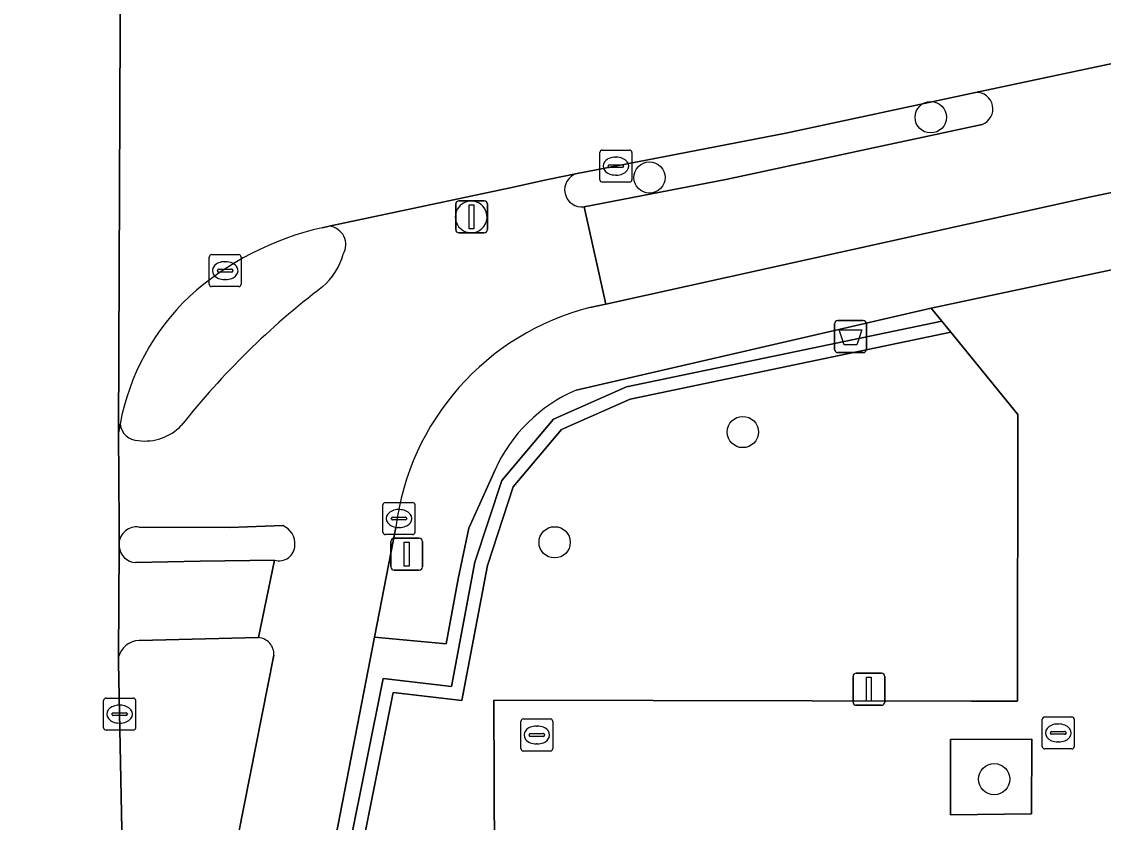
# Model space of a CAD drawing. Extents: x 160203 to 161530, y 379528 to 381797.
# Drawn here: x 160818.69 to 160852.5, y 380756.99 to 380782 of the extents above; entities that cross this region are included whole.
import ezdxf

# ---------------------------------------------------------------- set-up
doc = ezdxf.new("R2010")
doc.units = 0
for name, color, linetype in [('IMGEO_Afvalbak', 7, 'Continuous'), ('IMGEO_Berm_groen', 7, 'Continuous'), ('IMGEO_Boom', 7, 'Continuous'), ('IMGEO_Brandkraan', 7, 'Continuous'), ('IMGEO_Fietspad_open', 7, 'Continuous'), ('IMGEO_Groenvoorziening', 7, 'Continuous'), ('IMGEO_Haag', 7, 'Continuous'), ('IMGEO_Kolk', 7, 'Continuous'), ('IMGEO_Lichtmast', 7, 'Continuous'), ('IMGEO_Parkeervlak_open', 7, 'Continuous'), ('IMGEO_Rijbaan_lokaal_gesloten', 7, 'Continuous'), ('IMGEO_Verkeerseiland_open', 7, 'Continuous'), ('IMGEO_Voetpad_open', 7, 'Continuous')]:
    doc.layers.add(name, color=color, linetype=linetype)

msp = doc.modelspace()

# ---------------------------------------------------------------- linework, layer by layer
at = {"layer": 'IMGEO_Afvalbak'}
for p, q in [((160844.098, 380771.766), (160844.098, 380772.566)), ((160844.098, 380772.566), (160844.098, 380771.766)), ((160844.198, 380772.666), (160844.988, 380772.666)), ((160844.988, 380772.666), (160844.198, 380772.666)), ((160845.088, 380772.566), (160845.088, 380771.766)), ((160845.088, 380771.766), (160845.088, 380772.566)), ((160844.988, 380771.666), (160844.198, 380771.666)), ((160844.198, 380771.666), (160844.988, 380771.666))]:
    msp.add_line(p, q, dxfattribs=at)
msp.add_lwpolyline([(160844.241, 380772.38), (160844.945, 380772.38), (160844.796, 380771.91), (160844.39, 380771.91), (160844.241, 380772.38)], dxfattribs=at)
for centre, start, end in [((160844.198, 380772.566), 90, 180), ((160844.198, 380772.566), 90, 180), ((160844.988, 380772.566), 0, 90), ((160844.988, 380772.566), 360, 90), ((160844.198, 380771.766), 180, 270), ((160844.198, 380771.766), 180, 270), ((160844.988, 380771.766), 270, 0), ((160844.988, 380771.766), 270, 0)]:
    msp.add_arc(centre, 0.1, start, end, dxfattribs=at)
at = {"layer": 'IMGEO_Berm_groen'}
for points in [[(160826.085, 380762.763), (160822.357, 380762.67)], [(160821.718, 380762.157), (160821.717, 380761.983), (160821.921, 380751.544), (160821.944, 380750), (160822.123, 380737.606), (160823.851, 380737.66), (160823.94, 380748.92), (160824.153, 380750), (160826.568, 380762.216)]]:
    msp.add_lwpolyline(points, dxfattribs=at)
for centre, radius, start, end in [((160822.371, 380761.998), 0.672, 91.1819, 166.3343), ((160826.054, 380762.249), 0.515, 356.3188, 86.5701)]:
    msp.add_arc(centre, radius, start, end, dxfattribs=at)
at = {"layer": 'IMGEO_Boom'}
for centre in [(160847.101, 380779.017), (160838.309, 380777.135), (160841.226, 380769.185), (160835.346, 380765.739), (160849.084, 380758.34)]:
    msp.add_circle(centre, 0.489, dxfattribs=at)
at = {"layer": 'IMGEO_Brandkraan'}
for p, q in [((160829.98, 380766.056), (160829.98, 380766.908)), ((160830.055, 380766.982), (160830.907, 380766.982)), ((160830.468, 380766.762), (160830.493, 380766.762)), ((160830.981, 380766.908), (160830.981, 380766.056)), ((160830.239, 380766.476), (160830.239, 380766.488)), ((160830.677, 380766.439), (160830.279, 380766.439)), ((160830.282, 380766.525), (160830.68, 380766.525)), ((160830.723, 380766.488), (160830.723, 380766.476)), ((160830.491, 380766.202), (160830.466, 380766.202)), ((160830.907, 380765.982), (160830.055, 380765.982))]:
    msp.add_line(p, q, dxfattribs=at)
for points in [[(160829.98, 380766.056), (160829.98, 380766.908)], [(160830.055, 380766.982), (160830.907, 380766.982)], [(160830.981, 380766.908), (160830.981, 380766.056)], [(160830.907, 380765.982), (160830.055, 380765.982)]]:
    msp.add_lwpolyline(points, dxfattribs=at)
for centre, radius, start, end in [((160830.057, 380766.906), 0.0765, 91.552, 178.448), ((160830.057, 380766.906), 0.0765, 91.552, 178.448), ((160830.905, 380766.906), 0.0765, 1.552, 88.448), ((160830.905, 380766.906), 0.0765, 1.552, 88.448), ((160830.279, 380766.485), 0.0403, 85.8775, 175.7526), ((160830.276, 380766.475), 0.0366, 178.938, 274.7102), ((160830.68, 380766.482), 0.043, 264.8664, 352.4533), ((160830.684, 380766.487), 0.0386, 1.7309, 96.639), ((160830.057, 380766.058), 0.0765, 181.552, 268.448), ((160830.057, 380766.058), 0.0765, 181.552, 268.448), ((160830.905, 380766.058), 0.0765, 271.552, 358.448), ((160830.905, 380766.058), 0.0765, 271.552, 358.448)]:
    msp.add_arc(centre, radius, start, end, dxfattribs=at)
for centre, major_axis, ratio, start_param, end_param in [((160830.467, 380766.482), (-0.387, 0.002), 0.722429, 4.712389, 7.853982), ((160830.492, 380766.482), (-0.39, 0.002), 0.717154, 1.570796, 4.712389)]:
    msp.add_ellipse(centre, major_axis=major_axis, ratio=ratio, start_param=start_param, end_param=end_param, dxfattribs=at)
at = {"layer": 'IMGEO_Fietspad_open'}
for points in [[(160848.709, 380778.795), (160840.695, 380777.069), (160836.273, 380776.224), (160836.948, 380773.18), (160852.102, 380776.534), (160888.262, 380784.068), (160891.08, 380784.626), (160893.936, 380785.223), (160899.941, 380786.518), (160902.733, 380787.077), (160905.767, 380787.724), (160909.537, 380788.575), (160912.825, 380789.273), (160915.719, 380789.87), (160918.068, 380790.378), (160920.518, 380790.848), (160922.447, 380791.267), (160924.847, 380791.8), (160927.182, 380792.346), (160929.518, 380792.803)], [(160856.265, 380781.437), (160848.502, 380779.79)]]:
    msp.add_lwpolyline(points, dxfattribs=at)
msp.add_arc((160848.534, 380779.278), 0.513, 289.8866, 93.6177, dxfattribs=at)
at = {"layer": 'IMGEO_Groenvoorziening'}
for points in [[(160826.826, 380719.321), (160826.842, 380745.824), (160829.983, 380761.488), (160832.124, 380761.238), (160832.855, 380765.115), (160833.698, 380767.672), (160835.311, 380769.587), (160837.588, 380770.598), (160847.444, 380772.652), (160847.115, 380773.056), (160836.017, 380770.491)], [(160863.931, 380735.135), (160863.75, 380735.129), (160831.249, 380734.966), (160831.189, 380735.694), (160831.173, 380745.508), (160833.513, 380745.51), (160833.487, 380750.804), (160833.442, 380760.813), (160848.377, 380760.776), (160849.815, 380760.772), (160849.822, 380769.736), (160847.729, 380772.303), (160837.711, 380770.215), (160835.558, 380769.259), (160834.054, 380767.473), (160833.243, 380765.015), (160832.448, 380760.798), (160830.303, 380761.048), (160827.242, 380745.784), (160827.226, 380719.738)], [(160833.482, 380768.003), (160832.664, 380766.183), (160832.334, 380764.594), (160831.96, 380762.564), (160829.72, 380762.773), (160827.239, 380750), (160826.946, 380748.493), (160826.523, 380747.22), (160825.941, 380676.718)]]:
    msp.add_lwpolyline(points, dxfattribs=at)
for points in [[(160847.729, 380772.303), (160847.444, 380772.652), (160837.588, 380770.598), (160835.311, 380769.587), (160833.698, 380767.672), (160832.855, 380765.115), (160832.124, 380761.238), (160829.983, 380761.488), (160826.842, 380745.824), (160826.826, 380719.321), (160828.233, 380719.379), (160828.338, 380718.962), (160828.726, 380719.06), (160828.542, 380719.792), (160827.226, 380719.738), (160827.242, 380745.784), (160830.303, 380761.048), (160832.448, 380760.798), (160833.243, 380765.015), (160834.054, 380767.473), (160835.558, 380769.259), (160837.711, 380770.215)], [(160850.254, 380757.257), (160850.265, 380759.59), (160847.722, 380759.584), (160847.721, 380757.221)]]:
    msp.add_lwpolyline(points, close=True, dxfattribs=at)
msp.add_arc((160837.931, 380766.005), 4.877, 113.1103, 155.8175, dxfattribs=at)
at = {"layer": 'IMGEO_Haag'}
msp.add_lwpolyline([(160847.729, 380772.303), (160847.444, 380772.652), (160837.588, 380770.598), (160835.311, 380769.587), (160833.698, 380767.672), (160832.855, 380765.115), (160832.124, 380761.238), (160829.983, 380761.488), (160826.842, 380745.824), (160826.826, 380719.321), (160828.233, 380719.379), (160828.338, 380718.962), (160828.726, 380719.06), (160828.542, 380719.792), (160827.226, 380719.738), (160827.242, 380745.784), (160830.303, 380761.048), (160832.448, 380760.798), (160833.243, 380765.015), (160834.054, 380767.473), (160835.558, 380769.259), (160837.711, 380770.215)], close=True, dxfattribs=at)
at = {"layer": 'IMGEO_Kolk'}
for p, q in [((160836.76, 380777.065), (160836.76, 380777.917)), ((160836.835, 380777.991), (160837.687, 380777.991)), ((160837.761, 380777.917), (160837.761, 380777.065)), ((160837.062, 380777.534), (160837.46, 380777.534)), ((160837.248, 380777.771), (160837.273, 380777.771)), ((160837.019, 380777.485), (160837.019, 380777.497)), ((160837.457, 380777.448), (160837.059, 380777.448)), ((160837.271, 380777.211), (160837.246, 380777.211)), ((160837.503, 380777.497), (160837.503, 380777.485)), ((160837.687, 380776.991), (160836.835, 380776.991)), ((160824.547, 380773.8), (160824.547, 380774.652)), ((160824.622, 380774.726), (160825.474, 380774.726)), ((160825.035, 380774.506), (160825.06, 380774.506)), ((160825.548, 380774.652), (160825.548, 380773.8)), ((160824.806, 380774.22), (160824.806, 380774.232)), ((160825.244, 380774.183), (160824.846, 380774.183)), ((160824.849, 380774.269), (160825.247, 380774.269)), ((160825.29, 380774.232), (160825.29, 380774.22)), ((160825.058, 380773.946), (160825.033, 380773.946)), ((160825.474, 380773.726), (160824.622, 380773.726)), ((160821.249, 380759.946), (160821.249, 380760.798)), ((160821.324, 380760.872), (160822.176, 380760.872)), ((160821.737, 380760.652), (160821.762, 380760.652)), ((160822.25, 380760.798), (160822.25, 380759.946)), ((160821.508, 380760.366), (160821.508, 380760.378)), ((160821.946, 380760.329), (160821.548, 380760.329)), ((160821.551, 380760.415), (160821.949, 380760.415)), ((160821.992, 380760.378), (160821.992, 380760.366)), ((160850.662, 380760.284), (160851.514, 380760.284)), ((160821.76, 380760.092), (160821.735, 380760.092)), ((160834.288, 380759.294), (160834.288, 380760.146)), ((160834.363, 380760.22), (160835.215, 380760.22)), ((160834.776, 380760), (160834.801, 380760)), ((160835.289, 380760.146), (160835.289, 380759.294)), ((160850.587, 380759.358), (160850.587, 380760.21)), ((160851.075, 380760.064), (160851.1, 380760.064)), ((160851.588, 380760.21), (160851.588, 380759.358)), ((160822.176, 380759.872), (160821.324, 380759.872)), ((160834.547, 380759.714), (160834.547, 380759.726)), ((160834.985, 380759.677), (160834.587, 380759.677)), ((160834.59, 380759.763), (160834.988, 380759.763)), ((160835.031, 380759.726), (160835.031, 380759.714)), ((160850.846, 380759.778), (160850.846, 380759.79)), ((160851.284, 380759.741), (160850.886, 380759.741)), ((160850.889, 380759.827), (160851.287, 380759.827)), ((160851.33, 380759.79), (160851.33, 380759.778)), ((160834.799, 380759.44), (160834.774, 380759.44)), ((160851.514, 380759.284), (160850.662, 380759.284)), ((160851.098, 380759.504), (160851.073, 380759.504)), ((160835.215, 380759.22), (160834.363, 380759.22))]:
    msp.add_line(p, q, dxfattribs=at)
for points in [[(160836.76, 380777.065), (160836.76, 380777.917)], [(160836.835, 380777.991), (160837.687, 380777.991)], [(160837.761, 380777.917), (160837.761, 380777.065)], [(160837.687, 380776.991), (160836.835, 380776.991)], [(160824.547, 380773.8), (160824.547, 380774.652)], [(160824.622, 380774.726), (160825.474, 380774.726)], [(160825.548, 380774.652), (160825.548, 380773.8)], [(160825.474, 380773.726), (160824.622, 380773.726)], [(160821.249, 380759.946), (160821.249, 380760.798)], [(160821.324, 380760.872), (160822.176, 380760.872)], [(160822.25, 380760.798), (160822.25, 380759.946)], [(160850.662, 380760.284), (160851.514, 380760.284)], [(160834.288, 380759.294), (160834.288, 380760.146)], [(160834.363, 380760.22), (160835.215, 380760.22)], [(160835.289, 380760.146), (160835.289, 380759.294)], [(160850.587, 380759.358), (160850.587, 380760.21)], [(160851.588, 380760.21), (160851.588, 380759.358)], [(160822.176, 380759.872), (160821.324, 380759.872)], [(160851.514, 380759.284), (160850.662, 380759.284)], [(160835.215, 380759.22), (160834.363, 380759.22)]]:
    msp.add_lwpolyline(points, dxfattribs=at)
for centre, radius, start, end in [((160836.837, 380777.915), 0.0765, 91.552, 178.448), ((160836.837, 380777.915), 0.0765, 91.552, 178.448), ((160837.685, 380777.915), 0.0765, 1.552, 88.448), ((160837.685, 380777.915), 0.0765, 1.552, 88.448), ((160837.059, 380777.494), 0.0403, 85.8775, 175.7526), ((160837.464, 380777.496), 0.0386, 1.7309, 96.639), ((160837.056, 380777.484), 0.0366, 178.938, 274.7102), ((160837.46, 380777.491), 0.043, 264.8664, 352.4533), ((160836.837, 380777.067), 0.0765, 181.552, 268.448), ((160836.837, 380777.067), 0.0765, 181.552, 268.448), ((160837.685, 380777.067), 0.0765, 271.552, 358.448), ((160837.685, 380777.067), 0.0765, 271.552, 358.448), ((160824.624, 380774.65), 0.0765, 91.552, 178.448), ((160824.624, 380774.65), 0.0765, 91.552, 178.448), ((160825.472, 380774.65), 0.0765, 1.552, 88.448), ((160825.472, 380774.65), 0.0765, 1.552, 88.448), ((160824.846, 380774.229), 0.0403, 85.8775, 175.7526), ((160824.843, 380774.219), 0.0366, 178.938, 274.7102), ((160825.247, 380774.226), 0.043, 264.8664, 352.4533), ((160825.251, 380774.231), 0.0386, 1.7309, 96.639), ((160824.624, 380773.802), 0.0765, 181.552, 268.448), ((160824.624, 380773.802), 0.0765, 181.552, 268.448), ((160825.472, 380773.802), 0.0765, 271.552, 358.448), ((160825.472, 380773.802), 0.0765, 271.552, 358.448), ((160821.326, 380760.796), 0.0765, 91.552, 178.448), ((160821.326, 380760.796), 0.0765, 91.552, 178.448), ((160822.174, 380760.796), 0.0765, 1.552, 88.448), ((160822.174, 380760.796), 0.0765, 1.552, 88.448), ((160821.548, 380760.375), 0.0403, 85.8775, 175.7526), ((160821.545, 380760.365), 0.0366, 178.938, 274.7102), ((160821.949, 380760.372), 0.043, 264.8664, 352.4533), ((160821.953, 380760.377), 0.0386, 1.7309, 96.639), ((160850.664, 380760.208), 0.0765, 91.552, 178.448), ((160850.664, 380760.208), 0.0765, 91.552, 178.448), ((160851.512, 380760.208), 0.0765, 1.552, 88.448), ((160851.512, 380760.208), 0.0765, 1.552, 88.448), ((160821.326, 380759.948), 0.0765, 181.552, 268.448), ((160821.326, 380759.948), 0.0765, 181.552, 268.448), ((160822.174, 380759.948), 0.0765, 271.552, 358.448), ((160822.174, 380759.948), 0.0765, 271.552, 358.448), ((160834.365, 380760.144), 0.0765, 91.552, 178.448), ((160834.365, 380760.144), 0.0765, 91.552, 178.448), ((160835.213, 380760.144), 0.0765, 1.552, 88.448), ((160835.213, 380760.144), 0.0765, 1.552, 88.448), ((160834.587, 380759.723), 0.0403, 85.8775, 175.7526), ((160834.584, 380759.713), 0.0366, 178.938, 274.7102), ((160834.988, 380759.72), 0.043, 264.8664, 352.4533), ((160834.992, 380759.725), 0.0386, 1.7309, 96.639), ((160850.886, 380759.787), 0.0403, 85.8775, 175.7526), ((160850.883, 380759.777), 0.0366, 178.938, 274.7102), ((160851.287, 380759.784), 0.043, 264.8664, 352.4533), ((160851.291, 380759.789), 0.0386, 1.7309, 96.639), ((160834.365, 380759.296), 0.0765, 181.552, 268.448), ((160834.365, 380759.296), 0.0765, 181.552, 268.448), ((160835.213, 380759.296), 0.0765, 271.552, 358.448), ((160835.213, 380759.296), 0.0765, 271.552, 358.448), ((160850.664, 380759.36), 0.0765, 181.552, 268.448), ((160850.664, 380759.36), 0.0765, 181.552, 268.448), ((160851.512, 380759.36), 0.0765, 271.552, 358.448), ((160851.512, 380759.36), 0.0765, 271.552, 358.448)]:
    msp.add_arc(centre, radius, start, end, dxfattribs=at)
for centre, major_axis, ratio, start_param, end_param in [((160837.247, 380777.491), (-0.387, 0.002), 0.722429, 4.712389, 7.853982), ((160837.272, 380777.491), (-0.39, 0.002), 0.717154, 1.570796, 4.712389), ((160825.034, 380774.226), (-0.387, 0.002), 0.722429, 4.712389, 7.853982), ((160825.059, 380774.226), (-0.39, 0.002), 0.717154, 1.570796, 4.712389), ((160821.736, 380760.372), (-0.387, 0.002), 0.722429, 4.712389, 7.853982), ((160821.761, 380760.372), (-0.39, 0.002), 0.717154, 1.570796, 4.712389), ((160834.775, 380759.72), (-0.387, 0.002), 0.722429, 4.712389, 7.853982), ((160834.8, 380759.72), (-0.39, 0.002), 0.717154, 1.570796, 4.712389), ((160851.074, 380759.784), (-0.387, 0.002), 0.722429, 4.712389, 7.853982), ((160851.099, 380759.784), (-0.39, 0.002), 0.717154, 1.570796, 4.712389)]:
    msp.add_ellipse(centre, major_axis=major_axis, ratio=ratio, start_param=start_param, end_param=end_param, dxfattribs=at)
at = {"layer": 'IMGEO_Lichtmast'}
for p, q in [((160832.254, 380775.508), (160832.254, 380776.308)), ((160832.254, 380776.308), (160832.254, 380775.508)), ((160832.354, 380776.408), (160833.144, 380776.408)), ((160833.144, 380776.408), (160832.354, 380776.408)), ((160833.244, 380776.308), (160833.244, 380775.508)), ((160833.244, 380775.508), (160833.244, 380776.308)), ((160833.144, 380775.408), (160832.354, 380775.408)), ((160832.354, 380775.408), (160833.144, 380775.408)), ((160830.226, 380764.969), (160830.226, 380765.769)), ((160830.226, 380765.769), (160830.226, 380764.969)), ((160830.326, 380765.869), (160831.116, 380765.869)), ((160831.116, 380765.869), (160830.326, 380765.869)), ((160831.216, 380765.769), (160831.216, 380764.969)), ((160831.216, 380764.969), (160831.216, 380765.769)), ((160831.116, 380764.869), (160830.326, 380764.869)), ((160830.326, 380764.869), (160831.116, 380764.869)), ((160844.773, 380761.649), (160845.563, 380761.649)), ((160845.563, 380761.649), (160844.773, 380761.649)), ((160844.673, 380760.749), (160844.673, 380761.549)), ((160844.673, 380761.549), (160844.673, 380760.749)), ((160845.663, 380761.549), (160845.663, 380760.749)), ((160845.663, 380760.749), (160845.663, 380761.549)), ((160845.563, 380760.649), (160844.773, 380760.649)), ((160844.773, 380760.649), (160845.563, 380760.649))]:
    msp.add_line(p, q, dxfattribs=at)
for points in [[(160832.674, 380776.283), (160832.824, 380776.283), (160832.824, 380775.533), (160832.674, 380775.533), (160832.674, 380776.283)], [(160830.646, 380765.744), (160830.796, 380765.744), (160830.796, 380764.994), (160830.646, 380764.994), (160830.646, 380765.744)], [(160845.093, 380761.524), (160845.243, 380761.524), (160845.243, 380760.774), (160845.093, 380760.774), (160845.093, 380761.524)]]:
    msp.add_lwpolyline(points, dxfattribs=at)
for centre, start, end in [((160832.354, 380776.308), 90, 180), ((160832.354, 380776.308), 90, 180), ((160833.144, 380776.308), 0, 90), ((160833.144, 380776.308), 360, 90), ((160832.354, 380775.508), 180, 270), ((160832.354, 380775.508), 180, 270), ((160833.144, 380775.508), 270, 0), ((160833.144, 380775.508), 270, 0), ((160830.326, 380765.769), 90, 180), ((160830.326, 380765.769), 90, 180), ((160831.116, 380765.769), 0, 90), ((160831.116, 380765.769), 360, 90), ((160830.326, 380764.969), 180, 270), ((160830.326, 380764.969), 180, 270), ((160831.116, 380764.969), 270, 0), ((160831.116, 380764.969), 270, 0), ((160844.773, 380761.549), 90, 180), ((160844.773, 380761.549), 90, 180), ((160845.563, 380761.549), 0, 90), ((160845.563, 380761.549), 360, 90), ((160844.773, 380760.749), 180, 270), ((160844.773, 380760.749), 180, 270), ((160845.563, 380760.749), 270, 0), ((160845.563, 380760.749), 270, 0)]:
    msp.add_arc(centre, 0.1, start, end, dxfattribs=at)
at = {"layer": 'IMGEO_Parkeervlak_open'}
msp.add_lwpolyline([(160857.114, 380775.173), (160847.115, 380773.056), (160847.444, 380772.652), (160847.729, 380772.303), (160849.822, 380769.736), (160849.815, 380760.772), (160848.377, 380760.776), (160833.442, 380760.813), (160833.487, 380750.804), (160833.513, 380745.51), (160831.173, 380745.508), (160831.189, 380735.694), (160851.487, 380735.718), (160863.928, 380735.713)], dxfattribs=at)
msp.add_lwpolyline([(160847.721, 380757.221), (160847.722, 380759.584), (160850.265, 380759.59), (160850.254, 380757.257)], close=True, dxfattribs=at)
at = {"layer": 'IMGEO_Rijbaan_lokaal_gesloten'}
for points in [[(160828.084, 380775.567), (160828.297, 380775.612), (160833.953, 380776.818), (160835.132, 380777.069), (160836.054, 380777.262), (160842.574, 380778.522), (160848.502, 380779.79), (160856.265, 380781.437), (160857.477, 380781.706), (160861.627, 380782.636), (160872.514, 380784.988), (160967.738, 380805.281), (160972.81, 380806.33), (160978.03, 380807.467), (160980.903, 380808.092)], [(160821.798, 380789.42), (160821.715, 380769.16), (160821.761, 380769.432)], [(160822.457, 380714.472), (160822.123, 380737.606), (160821.944, 380750), (160821.921, 380751.544), (160821.717, 380761.983), (160821.718, 380762.157), (160821.734, 380765.601), (160821.734, 380765.707), (160821.732, 380766.281), (160821.715, 380769.16), (160821.798, 380789.42)]]:
    msp.add_lwpolyline(points, dxfattribs=at)
for centre, radius, start, end in [((160830.127, 380766.516), 9.279, 102.7205, 131.911), ((160829.04, 380768.06), 7.407, 133.6295, 169.3228)]:
    msp.add_arc(centre, radius, start, end, dxfattribs=at)
at = {"layer": 'IMGEO_Verkeerseiland_open'}
for points in [[(160848.502, 380779.79), (160842.574, 380778.522), (160836.054, 380777.262)], [(160836.273, 380776.224), (160840.695, 380777.069), (160848.709, 380778.795)], [(160828.297, 380775.612), (160828.084, 380775.567)], [(160826.849, 380766.26), (160825.189, 380766.203), (160822.35, 380766.217)], [(160821.734, 380765.707), (160821.734, 380765.601)], [(160822.244, 380765.106), (160824.261, 380765.151), (160826.59, 380765.182)]]:
    msp.add_lwpolyline(points, dxfattribs=at)
for centre, radius, start, end in [((160848.534, 380779.278), 0.513, 289.8866, 93.6177), ((160836.189, 380776.748), 0.531, 104.691, 279.1364), ((160832.734, 380775.904), 0.494, 95.6082, 279.4198), ((160832.742, 380775.905), 0.493, 278.5245, 96.5036), ((160830.127, 380766.516), 9.279, 102.7205, 131.911), ((160828.247, 380775.04), 0.574, 328.6832, 84.9725), ((160826.744, 380775.285), 2.065, 310.6279, 344.7703), ((160842.977, 380754.14), 24.595, 127.253, 141.6989), ((160829.04, 380768.06), 7.407, 133.6295, 169.3228), ((160822.343, 380769.501), 0.586, 186.7199, 269.0626), ((160822.533, 380770.501), 1.598, 262.8249, 315.6754), ((160822.271, 380765.685), 0.538, 81.5749, 177.6693), ((160826.625, 380765.702), 0.601, 354.7494, 68.1626), ((160822.277, 380765.65), 0.545, 185.1317, 266.5785), ((160826.734, 380765.65), 0.49, 252.8365, 359.679)]:
    msp.add_arc(centre, radius, start, end, dxfattribs=at)
at = {"layer": 'IMGEO_Voetpad_open'}
for points in [[(160920.518, 380790.848), (160918.068, 380790.378), (160915.719, 380789.87), (160912.825, 380789.273), (160909.537, 380788.575), (160905.767, 380787.724), (160902.733, 380787.077), (160899.941, 380786.518), (160893.936, 380785.223), (160891.08, 380784.626), (160888.262, 380784.068), (160852.102, 380776.534), (160836.948, 380773.18), (160836.449, 380773.07)], [(160836.017, 380770.491), (160847.115, 380773.056), (160857.114, 380775.173), (160858.834, 380775.541), (160862.044, 380776.218), (160888.317, 380781.905)], [(160836.054, 380777.262), (160835.132, 380777.069), (160833.953, 380776.818), (160828.297, 380775.612)], [(160836.449, 380773.07), (160836.948, 380773.18), (160836.273, 380776.224)], [(160821.761, 380769.432), (160821.715, 380769.16), (160821.732, 380766.281), (160821.734, 380765.707)], [(160830.383, 380766.201), (160829.72, 380762.773), (160831.96, 380762.564), (160832.334, 380764.594), (160832.664, 380766.183), (160833.482, 380768.003)], [(160826.568, 380762.216), (160824.153, 380750), (160823.94, 380748.92), (160823.851, 380737.66), (160823.374, 380677.398), (160823.364, 380676.701), (160823.3, 380674.014), (160822.858, 380665.563), (160818.686, 380615.298), (160821.198, 380614.513), (160823.78, 380645.479), (160825.445, 380665.454), (160825.621, 380668.032), (160825.804, 380671.636), (160825.879, 380673.71), (160825.941, 380676.718), (160826.523, 380747.22), (160826.946, 380748.493), (160827.239, 380750), (160829.72, 380762.773), (160830.383, 380766.201)], [(160822.35, 380766.217), (160825.189, 380766.203), (160826.849, 380766.26)], [(160821.734, 380765.601), (160821.718, 380762.157)], [(160822.357, 380762.67), (160826.085, 380762.763), (160826.59, 380765.182), (160824.261, 380765.151), (160822.244, 380765.106)], [(160826.59, 380765.182), (160826.085, 380762.763)]]:
    msp.add_lwpolyline(points, dxfattribs=at)
for centre, radius, start, end in [((160836.189, 380776.748), 0.531, 104.691, 279.1364), ((160832.734, 380775.904), 0.494, 95.6082, 279.4198), ((160832.742, 380775.905), 0.493, 278.5245, 96.5036), ((160828.247, 380775.04), 0.574, 328.6832, 84.9725), ((160826.744, 380775.285), 2.065, 310.6279, 344.7703), ((160842.977, 380754.14), 24.595, 127.253, 141.6989), ((160838.434, 380765.205), 8.112, 104.1606, 172.9441), ((160838.434, 380765.205), 8.112, 104.1606, 172.9441), ((160837.931, 380766.005), 4.877, 113.1103, 155.8175), ((160822.343, 380769.501), 0.586, 186.7199, 269.0626), ((160822.533, 380770.501), 1.598, 262.8249, 315.6754), ((160822.271, 380765.685), 0.538, 81.5749, 177.6693), ((160826.625, 380765.702), 0.601, 354.7494, 68.1626), ((160822.277, 380765.65), 0.545, 185.1317, 266.5785), ((160826.734, 380765.65), 0.49, 252.8365, 359.679), ((160822.371, 380761.998), 0.672, 91.1819, 166.3343), ((160826.054, 380762.249), 0.515, 356.3188, 86.5701)]:
    msp.add_arc(centre, radius, start, end, dxfattribs=at)

doc.saveas('drawing.dxf')
